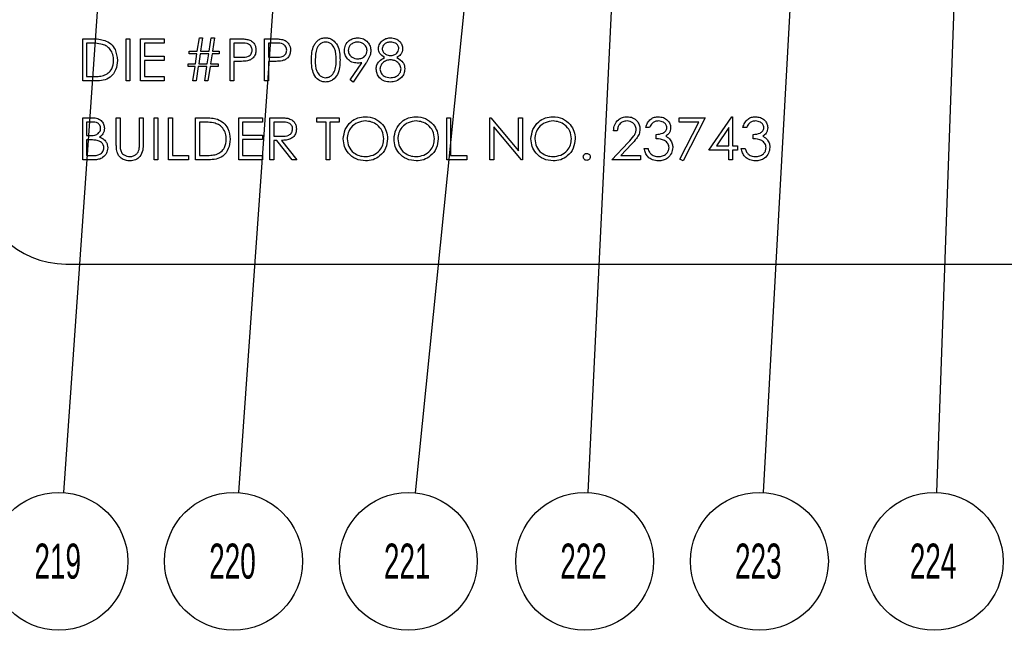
# Model space of a CAD drawing. Header units: inches. Extents: x 1802 to 2468, y -253 to -72.
# Tile 417 of 570: x 2184.77 to 2187.58, y -99.29 to -97.55. Entities that reach past the tile are written whole.
import ezdxf

# ---------------------------------------------------------------- set-up
doc = ezdxf.new("R2010")
doc.units = ezdxf.units.IN
doc.header["$LTSCALE"] = 0.5
doc.header["$MEASUREMENT"] = 0
doc.layers.add('DST-M-S', color=53, linetype='Continuous')
doc.layers.add('SID-M-S', color=105, linetype='Continuous')
doc.styles.add('SLDTEXTSTYLE0', font='TXT', dxfattribs={"width": 0.595745})

msp = doc.modelspace()

# ---------------------------------------------------------------- linework, layer by layer
at = {"layer": 'DST-M-S', "linetype": 'Continuous', "lineweight": 25}
for p, q in [((2184.9484, -97.60082), (2184.97263, -97.60082)), ((2184.9484, -97.72082), (2184.9484, -97.60082)), ((2184.95917, -97.61313), (2184.95917, -97.70852)), ((2184.96761, -97.61313), (2184.95917, -97.61313)), ((2185.07148, -97.60082), (2185.08225, -97.60082)), ((2185.07148, -97.72082), (2185.07148, -97.60082)), ((2185.08225, -97.60082), (2185.08225, -97.72082)), ((2185.11302, -97.60082), (2185.18071, -97.60082)), ((2185.11302, -97.72082), (2185.11302, -97.60082)), ((2185.12379, -97.61313), (2185.12379, -97.65006)), ((2185.18071, -97.61313), (2185.12379, -97.61313)), ((2185.18071, -97.60082), (2185.18071, -97.61313)), ((2185.27494, -97.63621), (2185.28071, -97.59775)), ((2185.28071, -97.59775), (2185.28999, -97.59775)), ((2185.28999, -97.59775), (2185.28422, -97.63621)), ((2185.30879, -97.63621), (2185.31456, -97.59775)), ((2185.31456, -97.59775), (2185.32384, -97.59775)), ((2185.32384, -97.59775), (2185.31807, -97.63621)), ((2185.3684, -97.60082), (2185.39194, -97.60082)), ((2185.3684, -97.72082), (2185.3684, -97.60082)), ((2185.40112, -97.61313), (2185.37917, -97.61313)), ((2185.37917, -97.61313), (2185.37917, -97.65313)), ((2185.46687, -97.60082), (2185.4904, -97.60082)), ((2185.46687, -97.72082), (2185.46687, -97.60082)), ((2185.47763, -97.61313), (2185.47763, -97.65313)), ((2185.49958, -97.61313), (2185.47763, -97.61313)), ((2185.25148, -97.63621), (2185.27494, -97.63621)), ((2185.25148, -97.6439), (2185.25148, -97.63621)), ((2185.28422, -97.63621), (2185.30879, -97.63621)), ((2185.31807, -97.63621), (2185.33763, -97.63621)), ((2185.33763, -97.63621), (2185.33763, -97.6439)), ((2185.12379, -97.65006), (2185.18071, -97.65006)), ((2185.12379, -97.66236), (2185.12379, -97.70852)), ((2185.18071, -97.66236), (2185.12379, -97.66236)), ((2185.18071, -97.65006), (2185.18071, -97.66236)), ((2185.27379, -97.6439), (2185.25148, -97.6439)), ((2185.26963, -97.67159), (2185.27379, -97.6439)), ((2185.28307, -97.6439), (2185.27893, -97.67159)), ((2185.30763, -97.6439), (2185.28307, -97.6439)), ((2185.30348, -97.67159), (2185.30763, -97.6439)), ((2185.31691, -97.6439), (2185.31278, -97.67159)), ((2185.33763, -97.6439), (2185.31691, -97.6439)), ((2185.37917, -97.65313), (2185.40018, -97.6534)), ((2185.37917, -97.66544), (2185.37917, -97.72082)), ((2185.38775, -97.66544), (2185.37917, -97.66544)), ((2185.47763, -97.65313), (2185.49864, -97.6534)), ((2185.47763, -97.66544), (2185.47763, -97.72082)), ((2185.48622, -97.66544), (2185.47763, -97.66544)), ((2185.71057, -97.71792), (2185.74393, -97.66914)), ((2185.75612, -97.66986), (2185.71917, -97.7239)), ((2185.2484, -97.67159), (2185.26963, -97.67159)), ((2185.2484, -97.67929), (2185.2484, -97.67159)), ((2185.26848, -97.67929), (2185.2484, -97.67929)), ((2185.26225, -97.72082), (2185.26848, -97.67929)), ((2185.27778, -97.67929), (2185.27155, -97.72082)), ((2185.30232, -97.67929), (2185.27778, -97.67929)), ((2185.27893, -97.67159), (2185.30348, -97.67159)), ((2185.2961, -97.72082), (2185.30232, -97.67929)), ((2185.31162, -97.67929), (2185.3054, -97.72082)), ((2185.33456, -97.67929), (2185.31162, -97.67929)), ((2185.31278, -97.67159), (2185.33456, -97.67159)), ((2185.33456, -97.67159), (2185.33456, -97.67929)), ((2184.98559, -97.72082), (2184.9484, -97.72082)), ((2184.95917, -97.70852), (2184.97295, -97.70852)), ((2185.08225, -97.72082), (2185.07148, -97.72082)), ((2185.18071, -97.72082), (2185.11302, -97.72082)), ((2185.12379, -97.70852), (2185.18071, -97.70852)), ((2185.18071, -97.70852), (2185.18071, -97.72082)), ((2185.27155, -97.72082), (2185.26225, -97.72082)), ((2185.3054, -97.72082), (2185.2961, -97.72082)), ((2185.37917, -97.72082), (2185.3684, -97.72082)), ((2185.47763, -97.72082), (2185.46687, -97.72082)), ((2185.71917, -97.7239), (2185.71057, -97.71792)), ((2184.9484, -97.82582), (2184.97182, -97.82582)), ((2184.9484, -97.94582), (2184.9484, -97.82582)), ((2184.97379, -97.83813), (2184.95917, -97.83813)), ((2184.95917, -97.83813), (2184.95917, -97.87659)), ((2185.04379, -97.82582), (2185.05456, -97.82582)), ((2185.04379, -97.8983), (2185.04379, -97.82582)), ((2185.05456, -97.82582), (2185.05456, -97.89772)), ((2185.10994, -97.82582), (2185.12071, -97.82582)), ((2185.10994, -97.89772), (2185.10994, -97.82582)), ((2185.12071, -97.82582), (2185.12071, -97.8983)), ((2185.15148, -97.82582), (2185.16225, -97.82582)), ((2185.15148, -97.94582), (2185.15148, -97.82582)), ((2185.16225, -97.82582), (2185.16225, -97.94582)), ((2185.19302, -97.82582), (2185.20379, -97.82582)), ((2185.19302, -97.94582), (2185.19302, -97.82582)), ((2185.20379, -97.82582), (2185.20379, -97.93352)), ((2185.26994, -97.82582), (2185.29417, -97.82582)), ((2185.26994, -97.94582), (2185.26994, -97.82582)), ((2185.28071, -97.83813), (2185.28071, -97.93352)), ((2185.28915, -97.83813), (2185.28071, -97.83813)), ((2185.39302, -97.82582), (2185.46071, -97.82582)), ((2185.39302, -97.94582), (2185.39302, -97.82582)), ((2185.40379, -97.83813), (2185.40379, -97.87506)), ((2185.46071, -97.83813), (2185.40379, -97.83813)), ((2185.46071, -97.82582), (2185.46071, -97.83813)), ((2185.48225, -97.82582), (2185.50626, -97.82582)), ((2185.48225, -97.94582), (2185.48225, -97.82582)), ((2185.49302, -97.83813), (2185.49302, -97.87813)), ((2185.51552, -97.83813), (2185.49302, -97.83813)), ((2185.6161, -97.82582), (2185.67917, -97.82582)), ((2185.6161, -97.83813), (2185.6161, -97.82582)), ((2185.64225, -97.83813), (2185.6161, -97.83813)), ((2185.64225, -97.94582), (2185.64225, -97.83813)), ((2185.65302, -97.83813), (2185.65302, -97.94582)), ((2185.67917, -97.83813), (2185.65302, -97.83813)), ((2185.67917, -97.82582), (2185.67917, -97.83813)), ((2185.98687, -97.82582), (2185.99763, -97.82582)), ((2185.98687, -97.94582), (2185.98687, -97.82582)), ((2185.99763, -97.82582), (2185.99763, -97.93352)), ((2186.10994, -97.82582), (2186.1122, -97.82582)), ((2186.10994, -97.94582), (2186.10994, -97.82582)), ((2186.1122, -97.82582), (2186.19148, -97.92027)), ((2186.19148, -97.82582), (2186.20225, -97.82582)), ((2186.19148, -97.92027), (2186.19148, -97.82582)), ((2186.20225, -97.82582), (2186.20225, -97.94582)), ((2186.64994, -97.82582), (2186.72379, -97.82582)), ((2186.64994, -97.83813), (2186.64994, -97.82582)), ((2186.70557, -97.83813), (2186.64994, -97.83813)), ((2186.65141, -97.94378), (2186.70557, -97.83813)), ((2186.72379, -97.82582), (2186.66071, -97.9489)), ((2186.73456, -97.91813), (2186.80006, -97.82275)), ((2186.80006, -97.82275), (2186.80225, -97.82275)), ((2186.80225, -97.82275), (2186.80225, -97.90582)), ((2186.1998, -97.94582), (2186.12071, -97.85159)), ((2186.12071, -97.85159), (2186.12071, -97.94582)), ((2186.47302, -97.86275), (2186.46225, -97.86275)), ((2186.56533, -97.85352), (2186.55456, -97.85352)), ((2186.79148, -97.85371), (2186.75571, -97.90582)), ((2186.79148, -97.90582), (2186.79148, -97.85371)), ((2186.84225, -97.85352), (2186.83148, -97.85352)), ((2184.95917, -97.87659), (2184.96641, -97.87659)), ((2184.95917, -97.8889), (2184.95917, -97.93352)), ((2184.96631, -97.8889), (2184.95917, -97.8889)), ((2185.40379, -97.87506), (2185.46071, -97.87506)), ((2185.40379, -97.88736), (2185.40379, -97.93352)), ((2185.46071, -97.88736), (2185.40379, -97.88736)), ((2185.46071, -97.87506), (2185.46071, -97.88736)), ((2185.49302, -97.87813), (2185.51499, -97.8783)), ((2185.49302, -97.89044), (2185.49302, -97.94582)), ((2185.50177, -97.89044), (2185.49302, -97.89044)), ((2185.54586, -97.94582), (2185.50177, -97.89044)), ((2185.51509, -97.89044), (2185.55917, -97.94582)), ((2186.58379, -97.88582), (2186.58379, -97.87352)), ((2186.86071, -97.88582), (2186.86071, -97.87352)), ((2186.45763, -97.94582), (2186.50417, -97.89616)), ((2186.51336, -97.90147), (2186.48333, -97.93352)), ((2186.54994, -97.91352), (2186.56071, -97.91352)), ((2186.79148, -97.91813), (2186.73456, -97.91813)), ((2186.75571, -97.90582), (2186.79148, -97.90582)), ((2186.79148, -97.94582), (2186.79148, -97.91813)), ((2186.80225, -97.90582), (2186.8161, -97.90582)), ((2186.80225, -97.91813), (2186.80225, -97.94582)), ((2186.8161, -97.91813), (2186.80225, -97.91813)), ((2186.8161, -97.90582), (2186.8161, -97.91813)), ((2186.82687, -97.91352), (2186.83763, -97.91352)), ((2184.98086, -97.94582), (2184.9484, -97.94582)), ((2184.95917, -97.93352), (2184.97451, -97.93352)), ((2185.16225, -97.94582), (2185.15148, -97.94582)), ((2185.24994, -97.94582), (2185.19302, -97.94582)), ((2185.20379, -97.93352), (2185.24994, -97.93352)), ((2185.24994, -97.93352), (2185.24994, -97.94582)), ((2185.30713, -97.94582), (2185.26994, -97.94582)), ((2185.28071, -97.93352), (2185.29449, -97.93352)), ((2185.46071, -97.94582), (2185.39302, -97.94582)), ((2185.40379, -97.93352), (2185.46071, -97.93352)), ((2185.46071, -97.93352), (2185.46071, -97.94582)), ((2185.49302, -97.94582), (2185.48225, -97.94582)), ((2185.55917, -97.94582), (2185.54586, -97.94582)), ((2185.65302, -97.94582), (2185.64225, -97.94582)), ((2186.04379, -97.94582), (2185.98687, -97.94582)), ((2185.99763, -97.93352), (2186.04379, -97.93352)), ((2186.04379, -97.93352), (2186.04379, -97.94582)), ((2186.12071, -97.94582), (2186.10994, -97.94582)), ((2186.20225, -97.94582), (2186.1998, -97.94582)), ((2186.53917, -97.94582), (2186.45763, -97.94582)), ((2186.48333, -97.93352), (2186.53917, -97.93352)), ((2186.53917, -97.93352), (2186.53917, -97.94582)), ((2186.66071, -97.9489), (2186.65141, -97.94378)), ((2186.80225, -97.94582), (2186.79148, -97.94582)), ((2184.90027, -98.2431), (2192.88027, -98.2431))]:
    msp.add_line(p, q, dxfattribs=at)
msp.add_arc((2184.90027, -97.9931), 0.25, 180, 270, dxfattribs=at)
for points, knots in [([(2185.00449, -97.6165), (2184.99766, -97.61529), (2184.98545, -97.61315), (2184.97307, -97.61314), (2184.96761, -97.61313)], [0, 0, 0, 0, 0.5595421, 1, 1, 1, 1]), ([(2184.97263, -97.60082), (2184.97985, -97.60083), (2184.99271, -97.60085), (2185.00522, -97.60384), (2185.01071, -97.60515)], [0, 0, 0, 0, 0.56044468, 1, 1, 1, 1]), ([(2185.01071, -97.60515), (2185.01682, -97.60811), (2185.02904, -97.61403), (2185.04388, -97.63426), (2185.04574, -97.6517), (2185.04687, -97.66234)], [0, 0, 0, 0, 0.2802641, 0.5607148, 1, 1, 1, 1]), ([(2185.39194, -97.60082), (2185.39707, -97.60081), (2185.40622, -97.60078), (2185.41528, -97.60206), (2185.41927, -97.60263)], [0, 0, 0, 0, 0.56031372, 1, 1, 1, 1]), ([(2185.43148, -97.63306), (2185.43094, -97.62962), (2185.43012, -97.62443), (2185.4257, -97.61903), (2185.41722, -97.61295), (2185.40827, -97.61305), (2185.40112, -97.61313)], [0, 0, 0, 0, 0.2489693, 0.3747291, 0.500383, 1, 1, 1, 1]), ([(2185.41927, -97.60263), (2185.42292, -97.60394), (2185.43021, -97.60657), (2185.43774, -97.61469), (2185.44172, -97.62391), (2185.44207, -97.62998), (2185.44225, -97.63301)], [0, 0, 0, 0, 0.2797054, 0.5593809, 0.7795086, 1, 1, 1, 1]), ([(2185.4904, -97.60082), (2185.49553, -97.60081), (2185.50468, -97.60078), (2185.51375, -97.60206), (2185.51773, -97.60263)], [0, 0, 0, 0, 0.5603137, 1, 1, 1, 1]), ([(2185.52994, -97.63306), (2185.5294, -97.62962), (2185.52858, -97.62443), (2185.52416, -97.61903), (2185.51568, -97.61295), (2185.50673, -97.61305), (2185.49958, -97.61313)], [0, 0, 0, 0, 0.2489693, 0.3747291, 0.500383, 1, 1, 1, 1]), ([(2185.51773, -97.60263), (2185.52138, -97.60394), (2185.52867, -97.60657), (2185.53621, -97.61469), (2185.54018, -97.62391), (2185.54053, -97.62998), (2185.54071, -97.63301)], [0, 0, 0, 0, 0.2797054, 0.5593809, 0.7795086, 1, 1, 1, 1]), ([(2185.60071, -97.66087), (2185.60118, -97.64654), (2185.60176, -97.62861), (2185.61294, -97.61059), (2185.62073, -97.60342), (2185.63031, -97.5986), (2185.63732, -97.59803), (2185.64083, -97.59775)], [0, 0, 0, 0, 0.498702, 0.6241765, 0.7494675, 0.8747453, 1, 1, 1, 1]), ([(2185.64119, -97.61006), (2185.63844, -97.61033), (2185.63294, -97.61088), (2185.62564, -97.6151), (2185.61982, -97.621), (2185.61188, -97.63561), (2185.61166, -97.64963), (2185.61148, -97.66082)], [0, 0, 0, 0, 0.1251388, 0.2504182, 0.3755189, 0.5008471, 1, 1, 1, 1]), ([(2185.64083, -97.59775), (2185.64436, -97.59803), (2185.65143, -97.5986), (2185.6643, -97.60486), (2185.68052, -97.62488), (2185.68156, -97.64647), (2185.68225, -97.66087)], [0, 0, 0, 0, 0.1256001, 0.2511969, 0.5005813, 1, 1, 1, 1]), ([(2185.67148, -97.66082), (2185.67104, -97.64968), (2185.67037, -97.63299), (2185.65914, -97.6165), (2185.64943, -97.61092), (2185.64394, -97.61034), (2185.64119, -97.61006)], [0, 0, 0, 0, 0.5000715, 0.7490206, 0.8745985, 1, 1, 1, 1]), ([(2185.69456, -97.6345), (2185.69521, -97.62896), (2185.69652, -97.61788), (2185.70712, -97.60584), (2185.71974, -97.59895), (2185.72842, -97.59815), (2185.73275, -97.59775)], [0, 0, 0, 0, 0.2795384, 0.558851, 0.7794523, 1, 1, 1, 1]), ([(2185.7322, -97.61006), (2185.72846, -97.61042), (2185.72098, -97.61114), (2185.71218, -97.61719), (2185.70629, -97.62507), (2185.70565, -97.63096), (2185.70533, -97.6339)], [0, 0, 0, 0, 0.2800921, 0.5600105, 0.7801305, 1, 1, 1, 1]), ([(2185.75917, -97.6339), (2185.75862, -97.63016), (2185.7575, -97.62265), (2185.74969, -97.61507), (2185.74104, -97.61068), (2185.73515, -97.61026), (2185.7322, -97.61006)], [0, 0, 0, 0, 0.2787219, 0.5585693, 0.7791712, 1, 1, 1, 1]), ([(2185.73275, -97.59775), (2185.73821, -97.59839), (2185.74911, -97.59967), (2185.76148, -97.60946), (2185.76865, -97.62179), (2185.76951, -97.63034), (2185.76994, -97.63462)], [0, 0, 0, 0, 0.2797299, 0.5591633, 0.7796116, 1, 1, 1, 1]), ([(2185.79148, -97.62854), (2185.79233, -97.62374), (2185.79403, -97.61411), (2185.80394, -97.60414), (2185.81524, -97.59866), (2185.82284, -97.59805), (2185.82665, -97.59775)], [0, 0, 0, 0, 0.2788058, 0.5584573, 0.7791595, 1, 1, 1, 1]), ([(2185.82605, -97.61006), (2185.8229, -97.61027), (2185.8166, -97.61069), (2185.80887, -97.61512), (2185.80326, -97.62128), (2185.80259, -97.62624), (2185.80225, -97.62871)], [0, 0, 0, 0, 0.2806507, 0.5605655, 0.7806204, 1, 1, 1, 1]), ([(2185.84994, -97.62847), (2185.8493, -97.62539), (2185.84801, -97.6192), (2185.83917, -97.61123), (2185.83102, -97.6105), (2185.82605, -97.61006)], [0, 0, 0, 0, 0.2789711, 0.5599188, 1, 1, 1, 1]), ([(2185.82665, -97.59775), (2185.83143, -97.59827), (2185.841, -97.59932), (2185.85222, -97.60725), (2185.85933, -97.61761), (2185.86025, -97.62512), (2185.86071, -97.62888)], [0, 0, 0, 0, 0.27992887, 0.55962291, 0.7799456, 1, 1, 1, 1]), ([(2185.0361, -97.66231), (2185.03571, -97.6567), (2185.03493, -97.64548), (2185.02749, -97.63134), (2185.01688, -97.62123), (2185.00862, -97.61808), (2185.00449, -97.6165)], [0, 0, 0, 0, 0.2801784, 0.5597646, 0.7797967, 1, 1, 1, 1]), ([(2185.40018, -97.6534), (2185.40749, -97.65342), (2185.41664, -97.65345), (2185.4255, -97.64745), (2185.43012, -97.64194), (2185.43094, -97.6366), (2185.43148, -97.63306)], [0, 0, 0, 0, 0.4997206, 0.6253498, 0.7510825, 1, 1, 1, 1]), ([(2185.44225, -97.63301), (2185.44196, -97.63697), (2185.4414, -97.64487), (2185.43538, -97.6545), (2185.42721, -97.66071), (2185.42128, -97.66255), (2185.41831, -97.66347)], [0, 0, 0, 0, 0.2800989, 0.5593238, 0.7794579, 1, 1, 1, 1]), ([(2185.49864, -97.6534), (2185.50596, -97.65342), (2185.51511, -97.65345), (2185.52396, -97.64745), (2185.52858, -97.64194), (2185.5294, -97.6366), (2185.52994, -97.63306)], [0, 0, 0, 0, 0.4997206, 0.6253498, 0.7510825, 1, 1, 1, 1]), ([(2185.54071, -97.63301), (2185.54043, -97.63697), (2185.53986, -97.64487), (2185.53384, -97.6545), (2185.52567, -97.66071), (2185.51974, -97.66255), (2185.51677, -97.66347)], [0, 0, 0, 0, 0.2800989, 0.5593238, 0.7794579, 1, 1, 1, 1]), ([(2185.73131, -97.67006), (2185.72597, -97.66948), (2185.71528, -97.66833), (2185.70319, -97.65887), (2185.69567, -97.6471), (2185.69493, -97.6387), (2185.69456, -97.6345)], [0, 0, 0, 0, 0.2798143, 0.55948851, 0.77963512, 1, 1, 1, 1]), ([(2185.70533, -97.6339), (2185.70593, -97.63772), (2185.70715, -97.64538), (2185.71538, -97.65289), (2185.72429, -97.65713), (2185.7303, -97.65754), (2185.73331, -97.65775)], [0, 0, 0, 0, 0.2784725, 0.5584236, 0.7790976, 1, 1, 1, 1]), ([(2185.73331, -97.65775), (2185.73701, -97.65745), (2185.7444, -97.65685), (2185.75304, -97.65068), (2185.75834, -97.6426), (2185.7589, -97.6368), (2185.75917, -97.6339)], [0, 0, 0, 0, 0.2803193, 0.5595299, 0.7797528, 1, 1, 1, 1]), ([(2185.76994, -97.63462), (2185.7695, -97.63897), (2185.76878, -97.64614), (2185.76485, -97.6554), (2185.76079, -97.66281), (2185.75768, -97.66751), (2185.75612, -97.66986)], [0, 0, 0, 0, 0.33929492, 0.55942537, 0.77969467, 1, 1, 1, 1]), ([(2185.809, -97.65397), (2185.80385, -97.65056), (2185.79666, -97.64578), (2185.79209, -97.63569), (2185.79168, -97.63092), (2185.79148, -97.62854)], [0, 0, 0, 0, 0.55775218, 0.77893242, 1, 1, 1, 1]), ([(2185.80225, -97.62871), (2185.80292, -97.63189), (2185.80427, -97.63828), (2185.8114, -97.64432), (2185.81887, -97.64796), (2185.82394, -97.64833), (2185.82648, -97.64852)], [0, 0, 0, 0, 0.2777214, 0.5582236, 0.7790716, 1, 1, 1, 1]), ([(2185.82648, -97.64852), (2185.82966, -97.64818), (2185.83602, -97.6475), (2185.84373, -97.64264), (2185.84877, -97.63593), (2185.84955, -97.63095), (2185.84994, -97.62847)], [0, 0, 0, 0, 0.280237, 0.5601454, 0.7804348, 1, 1, 1, 1]), ([(2185.86071, -97.62888), (2185.86044, -97.63187), (2185.85991, -97.63785), (2185.85421, -97.64731), (2185.84767, -97.65145), (2185.84367, -97.65397)], [0, 0, 0, 0, 0.28015891, 0.56024295, 1, 1, 1, 1]), ([(2185.04687, -97.66234), (2185.04599, -97.67135), (2185.04424, -97.68934), (2185.02869, -97.71081), (2185.00684, -97.72018), (2184.99269, -97.72061), (2184.98559, -97.72082)], [0, 0, 0, 0, 0.280124, 0.5592478, 0.7788365, 1, 1, 1, 1]), ([(2185.00725, -97.70546), (2185.01204, -97.70336), (2185.02162, -97.69917), (2185.03371, -97.684), (2185.03519, -97.67053), (2185.0361, -97.66231)], [0, 0, 0, 0, 0.28053638, 0.56101509, 1, 1, 1, 1]), ([(2185.41831, -97.66347), (2185.41263, -97.66418), (2185.40248, -97.66546), (2185.39226, -97.66545), (2185.38775, -97.66544)], [0, 0, 0, 0, 0.5596942, 1, 1, 1, 1]), ([(2185.51677, -97.66347), (2185.51109, -97.66418), (2185.50094, -97.66546), (2185.49072, -97.66545), (2185.48622, -97.66544)], [0, 0, 0, 0, 0.5596942, 1, 1, 1, 1]), ([(2185.64083, -97.7239), (2185.63733, -97.72362), (2185.63033, -97.72305), (2185.61758, -97.71676), (2185.60182, -97.6966), (2185.60116, -97.67517), (2185.60071, -97.66087)], [0, 0, 0, 0, 0.1255507, 0.25109, 0.5002501, 1, 1, 1, 1]), ([(2185.61148, -97.66082), (2185.61157, -97.67204), (2185.6117, -97.68884), (2185.62322, -97.70522), (2185.63296, -97.71071), (2185.63845, -97.7113), (2185.64119, -97.71159)], [0, 0, 0, 0, 0.5002912, 0.749086, 0.8746062, 1, 1, 1, 1]), ([(2185.68225, -97.66087), (2185.68158, -97.67527), (2185.68057, -97.69687), (2185.66426, -97.71676), (2185.65142, -97.72304), (2185.64436, -97.72362), (2185.64083, -97.7239)], [0, 0, 0, 0, 0.4994065, 0.7487427, 0.8743724, 1, 1, 1, 1]), ([(2185.66694, -97.69099), (2185.66847, -97.68546), (2185.6712, -97.67558), (2185.67139, -97.66533), (2185.67148, -97.66082)], [0, 0, 0, 0, 0.5595988, 1, 1, 1, 1]), ([(2185.74393, -97.66914), (2185.74158, -97.66942), (2185.73739, -97.66993), (2185.73317, -97.67002), (2185.73131, -97.67006)], [0, 0, 0, 0, 0.5599442, 1, 1, 1, 1]), ([(2185.78533, -97.68686), (2185.78572, -97.68285), (2185.78651, -97.67483), (2185.79457, -97.66239), (2185.80353, -97.65717), (2185.809, -97.65397)], [0, 0, 0, 0, 0.2799866, 0.5599013, 1, 1, 1, 1]), ([(2185.82675, -97.66082), (2185.82253, -97.66118), (2185.8141, -97.6619), (2185.80417, -97.66862), (2185.79731, -97.6773), (2185.7965, -97.68392), (2185.7961, -97.68722)], [0, 0, 0, 0, 0.2802829, 0.5601377, 0.7802983, 1, 1, 1, 1]), ([(2185.8561, -97.68609), (2185.85539, -97.6821), (2185.85398, -97.67411), (2185.84546, -97.6662), (2185.83621, -97.66149), (2185.8299, -97.66105), (2185.82675, -97.66082)], [0, 0, 0, 0, 0.27830326, 0.55850937, 0.77914626, 1, 1, 1, 1]), ([(2185.84367, -97.65397), (2185.85047, -97.6581), (2185.85996, -97.66385), (2185.86617, -97.67669), (2185.86663, -97.68281), (2185.86687, -97.68587)], [0, 0, 0, 0, 0.5582714, 0.7790888, 1, 1, 1, 1]), ([(2185.64119, -97.71159), (2185.64447, -97.71118), (2185.65103, -97.71036), (2185.66116, -97.70351), (2185.66475, -97.69574), (2185.66694, -97.69099)], [0, 0, 0, 0, 0.2802572, 0.5607811, 1, 1, 1, 1]), ([(2185.82593, -97.7239), (2185.82012, -97.72354), (2185.80854, -97.72281), (2185.79502, -97.71308), (2185.78687, -97.70041), (2185.78584, -97.69137), (2185.78533, -97.68686)], [0, 0, 0, 0, 0.2805448, 0.5592692, 0.7798157, 1, 1, 1, 1]), ([(2185.7961, -97.68722), (2185.79677, -97.69122), (2185.79813, -97.69924), (2185.80922, -97.70981), (2185.81967, -97.71092), (2185.82605, -97.71159)], [0, 0, 0, 0, 0.2798334, 0.5601982, 1, 1, 1, 1]), ([(2185.82605, -97.71159), (2185.83018, -97.71131), (2185.83843, -97.71075), (2185.84839, -97.70444), (2185.85493, -97.69579), (2185.85571, -97.68932), (2185.8561, -97.68609)], [0, 0, 0, 0, 0.2806017, 0.5599618, 0.7801797, 1, 1, 1, 1]), ([(2185.86687, -97.68587), (2185.86638, -97.69098), (2185.86552, -97.70011), (2185.86015, -97.70748), (2185.85778, -97.71073)], [0, 0, 0, 0, 0.559346, 1, 1, 1, 1]), ([(2184.97295, -97.70852), (2184.97941, -97.70853), (2184.99095, -97.70857), (2185.00227, -97.70641), (2185.00725, -97.70546)], [0, 0, 0, 0, 0.5604262, 1, 1, 1, 1]), ([(2185.85778, -97.71073), (2185.8526, -97.71512), (2185.84333, -97.72301), (2185.83126, -97.72363), (2185.82593, -97.7239)], [0, 0, 0, 0, 0.5577579, 1, 1, 1, 1]), ([(2184.97182, -97.82582), (2184.97696, -97.82593), (2184.98719, -97.82615), (2185.00072, -97.83227), (2185.00859, -97.84349), (2185.00949, -97.85154), (2185.00994, -97.85556)], [0, 0, 0, 0, 0.2813174, 0.559922, 0.7799345, 1, 1, 1, 1]), ([(2184.99917, -97.85578), (2184.99882, -97.85282), (2184.9983, -97.84838), (2184.9945, -97.8438), (2184.98733, -97.83867), (2184.9798, -97.83837), (2184.97379, -97.83813)], [0, 0, 0, 0, 0.24928356, 0.37492534, 0.50064465, 1, 1, 1, 1]), ([(2185.32602, -97.8415), (2185.31919, -97.84029), (2185.30699, -97.83815), (2185.2946, -97.83814), (2185.28915, -97.83813)], [0, 0, 0, 0, 0.5595421, 1, 1, 1, 1]), ([(2185.29417, -97.82582), (2185.30138, -97.82583), (2185.31425, -97.82585), (2185.32675, -97.82884), (2185.33225, -97.83015)], [0, 0, 0, 0, 0.5604447, 1, 1, 1, 1]), ([(2185.33225, -97.83015), (2185.33836, -97.83311), (2185.35058, -97.83903), (2185.36542, -97.85926), (2185.36727, -97.8767), (2185.3684, -97.88734)], [0, 0, 0, 0, 0.2802641, 0.5607148, 1, 1, 1, 1]), ([(2185.50626, -97.82582), (2185.51136, -97.82581), (2185.52046, -97.82578), (2185.52948, -97.82695), (2185.53345, -97.82746)], [0, 0, 0, 0, 0.5602397, 1, 1, 1, 1]), ([(2185.54687, -97.85789), (2185.54674, -97.85613), (2185.54648, -97.85262), (2185.54409, -97.84783), (2185.54071, -97.84377), (2185.53181, -97.8379), (2185.52276, -97.83803), (2185.51552, -97.83813)], [0, 0, 0, 0, 0.12530739, 0.25061699, 0.37595425, 0.50128061, 1, 1, 1, 1]), ([(2185.53345, -97.82746), (2185.53722, -97.82871), (2185.54474, -97.83121), (2185.55267, -97.83929), (2185.55704, -97.8486), (2185.55744, -97.85481), (2185.55763, -97.85792)], [0, 0, 0, 0, 0.2797971, 0.5594998, 0.7796265, 1, 1, 1, 1]), ([(2185.69148, -97.88635), (2185.69259, -97.87709), (2185.69481, -97.85858), (2185.71123, -97.83749), (2185.73196, -97.82492), (2185.74651, -97.82347), (2185.75379, -97.82275)], [0, 0, 0, 0, 0.279731, 0.5593268, 0.7796805, 1, 1, 1, 1]), ([(2185.75432, -97.83506), (2185.74674, -97.83604), (2185.73159, -97.83801), (2185.71426, -97.85137), (2185.70388, -97.86838), (2185.70279, -97.88033), (2185.70225, -97.88631)], [0, 0, 0, 0, 0.2796271, 0.5593495, 0.7796302, 1, 1, 1, 1]), ([(2185.75379, -97.82275), (2185.76319, -97.82373), (2185.78199, -97.82571), (2185.80302, -97.84274), (2185.81578, -97.86364), (2185.81702, -97.8784), (2185.81763, -97.88578)], [0, 0, 0, 0, 0.2797673, 0.5593585, 0.7795711, 1, 1, 1, 1]), ([(2185.80687, -97.88575), (2185.80594, -97.87813), (2185.8041, -97.8629), (2185.7895, -97.84638), (2185.77221, -97.83682), (2185.76028, -97.83564), (2185.75432, -97.83506)], [0, 0, 0, 0, 0.279468, 0.5588703, 0.7795158, 1, 1, 1, 1]), ([(2185.8361, -97.88635), (2185.8372, -97.87709), (2185.83942, -97.85858), (2185.85584, -97.83749), (2185.87658, -97.82492), (2185.89113, -97.82347), (2185.8984, -97.82275)], [0, 0, 0, 0, 0.279731, 0.5593268, 0.7796805, 1, 1, 1, 1]), ([(2185.89893, -97.83506), (2185.89136, -97.83604), (2185.8762, -97.83801), (2185.85887, -97.85137), (2185.8485, -97.86838), (2185.84741, -97.88033), (2185.84687, -97.88631)], [0, 0, 0, 0, 0.2796271, 0.5593495, 0.7796302, 1, 1, 1, 1]), ([(2185.8984, -97.82275), (2185.90781, -97.82373), (2185.92661, -97.82571), (2185.94764, -97.84274), (2185.9604, -97.86364), (2185.96163, -97.8784), (2185.96225, -97.88578)], [0, 0, 0, 0, 0.2797673, 0.5593585, 0.7795711, 1, 1, 1, 1]), ([(2185.95148, -97.88575), (2185.95056, -97.87813), (2185.94872, -97.8629), (2185.93411, -97.84638), (2185.91682, -97.83682), (2185.90489, -97.83564), (2185.89893, -97.83506)], [0, 0, 0, 0, 0.279468, 0.5588703, 0.7795158, 1, 1, 1, 1]), ([(2186.22687, -97.88635), (2186.22797, -97.87709), (2186.23019, -97.85858), (2186.24661, -97.83749), (2186.26735, -97.82492), (2186.2819, -97.82347), (2186.28917, -97.82275)], [0, 0, 0, 0, 0.279731, 0.5593268, 0.7796805, 1, 1, 1, 1]), ([(2186.2897, -97.83506), (2186.28213, -97.83604), (2186.26697, -97.83801), (2186.24964, -97.85137), (2186.23927, -97.86838), (2186.23818, -97.88033), (2186.23763, -97.88631)], [0, 0, 0, 0, 0.2796271, 0.5593495, 0.7796302, 1, 1, 1, 1]), ([(2186.28917, -97.82275), (2186.29858, -97.82373), (2186.31738, -97.82571), (2186.3384, -97.84274), (2186.35117, -97.86364), (2186.3524, -97.8784), (2186.35302, -97.88578)], [0, 0, 0, 0, 0.2797673, 0.5593585, 0.7795711, 1, 1, 1, 1]), ([(2186.34225, -97.88575), (2186.34133, -97.87813), (2186.33949, -97.8629), (2186.32488, -97.84638), (2186.30759, -97.83682), (2186.29566, -97.83564), (2186.2897, -97.83506)], [0, 0, 0, 0, 0.279468, 0.5588703, 0.7795158, 1, 1, 1, 1]), ([(2186.46225, -97.86275), (2186.46295, -97.85691), (2186.46435, -97.84526), (2186.47458, -97.83193), (2186.48761, -97.82392), (2186.49679, -97.82314), (2186.50138, -97.82275)], [0, 0, 0, 0, 0.28002908, 0.55951459, 0.77966753, 1, 1, 1, 1]), ([(2186.50083, -97.83506), (2186.49673, -97.83547), (2186.48854, -97.83631), (2186.47928, -97.84379), (2186.47429, -97.85319), (2186.47344, -97.85956), (2186.47302, -97.86275)], [0, 0, 0, 0, 0.27969874, 0.55884664, 0.77917619, 1, 1, 1, 1]), ([(2186.52687, -97.85938), (2186.52636, -97.85567), (2186.52535, -97.84824), (2186.51803, -97.84039), (2186.50959, -97.83572), (2186.50375, -97.83528), (2186.50083, -97.83506)], [0, 0, 0, 0, 0.2791258, 0.5589784, 0.77935, 1, 1, 1, 1]), ([(2186.50138, -97.82275), (2186.50674, -97.82325), (2186.51743, -97.82424), (2186.52931, -97.83402), (2186.5365, -97.84587), (2186.53726, -97.85424), (2186.53763, -97.85842)], [0, 0, 0, 0, 0.2798903, 0.5592237, 0.7795824, 1, 1, 1, 1]), ([(2186.55456, -97.85352), (2186.55594, -97.8489), (2186.5587, -97.83969), (2186.56787, -97.82949), (2186.57897, -97.82363), (2186.58651, -97.82304), (2186.59028, -97.82275)], [0, 0, 0, 0, 0.2802877, 0.5596797, 0.7797465, 1, 1, 1, 1]), ([(2186.59042, -97.83506), (2186.5873, -97.8353), (2186.58107, -97.8358), (2186.57115, -97.8418), (2186.56754, -97.84907), (2186.56533, -97.85352)], [0, 0, 0, 0, 0.28063596, 0.56036441, 1, 1, 1, 1]), ([(2186.59028, -97.82275), (2186.59514, -97.82327), (2186.60485, -97.82431), (2186.61647, -97.83202), (2186.62385, -97.84249), (2186.62484, -97.85011), (2186.62533, -97.85393)], [0, 0, 0, 0, 0.280085, 0.5598683, 0.7800992, 1, 1, 1, 1]), ([(2186.61456, -97.85388), (2186.61395, -97.85074), (2186.61273, -97.84443), (2186.60354, -97.83666), (2186.59539, -97.83566), (2186.59042, -97.83506)], [0, 0, 0, 0, 0.278859, 0.5600742, 1, 1, 1, 1]), ([(2186.83148, -97.85352), (2186.83286, -97.8489), (2186.83562, -97.83969), (2186.84479, -97.82949), (2186.85589, -97.82363), (2186.86343, -97.82304), (2186.8672, -97.82275)], [0, 0, 0, 0, 0.2802877, 0.5596797, 0.7797465, 1, 1, 1, 1]), ([(2186.86735, -97.83506), (2186.86423, -97.8353), (2186.85799, -97.8358), (2186.84807, -97.8418), (2186.84446, -97.84907), (2186.84225, -97.85352)], [0, 0, 0, 0, 0.280636, 0.5603644, 1, 1, 1, 1]), ([(2186.8672, -97.82275), (2186.87206, -97.82327), (2186.88177, -97.82431), (2186.89339, -97.83202), (2186.90078, -97.84249), (2186.90176, -97.85011), (2186.90225, -97.85393)], [0, 0, 0, 0, 0.280085, 0.5598683, 0.7800992, 1, 1, 1, 1]), ([(2186.89148, -97.85388), (2186.89087, -97.85074), (2186.88965, -97.84443), (2186.88047, -97.83666), (2186.87232, -97.83566), (2186.86735, -97.83506)], [0, 0, 0, 0, 0.278859, 0.5600742, 1, 1, 1, 1]), ([(2184.96641, -97.87659), (2184.97394, -97.87657), (2184.98337, -97.87655), (2184.99267, -97.87047), (2184.99627, -97.86629), (2184.99873, -97.86127), (2184.99903, -97.85761), (2184.99917, -97.85578)], [0, 0, 0, 0, 0.4986071, 0.6240085, 0.7494012, 0.8747358, 1, 1, 1, 1]), ([(2185.00994, -97.85556), (2185.00974, -97.85839), (2185.00933, -97.86405), (2185.00537, -97.87368), (2184.99959, -97.87828), (2184.99607, -97.88109)], [0, 0, 0, 0, 0.2808667, 0.5615271, 1, 1, 1, 1]), ([(2185.35763, -97.88731), (2185.35725, -97.8817), (2185.35647, -97.87048), (2185.34902, -97.85634), (2185.33842, -97.84623), (2185.33016, -97.84308), (2185.32602, -97.8415)], [0, 0, 0, 0, 0.2801784, 0.5597646, 0.7797967, 1, 1, 1, 1]), ([(2185.51499, -97.8783), (2185.52236, -97.87828), (2185.53159, -97.87825), (2185.54068, -97.87239), (2185.54545, -97.86688), (2185.5463, -97.86148), (2185.54687, -97.85789)], [0, 0, 0, 0, 0.4998271, 0.6254978, 0.7512079, 1, 1, 1, 1]), ([(2185.55763, -97.85792), (2185.55732, -97.86171), (2185.55669, -97.8693), (2185.55076, -97.87938), (2185.53723, -97.88946), (2185.52422, -97.89004), (2185.51509, -97.89044)], [0, 0, 0, 0, 0.1871202, 0.3739789, 0.5609112, 1, 1, 1, 1]), ([(2186.50417, -97.89616), (2186.50993, -97.89023), (2186.51794, -97.88198), (2186.5259, -97.86918), (2186.52654, -97.86265), (2186.52687, -97.85938)], [0, 0, 0, 0, 0.5607172, 0.7805321, 1, 1, 1, 1]), ([(2186.53763, -97.85842), (2186.53715, -97.86318), (2186.53617, -97.87271), (2186.52658, -97.8871), (2186.51837, -97.89602), (2186.51336, -97.90147)], [0, 0, 0, 0, 0.2792879, 0.5591538, 1, 1, 1, 1]), ([(2186.58379, -97.87352), (2186.59057, -97.87289), (2186.60073, -97.87195), (2186.61067, -97.86491), (2186.61407, -97.85894), (2186.6144, -97.85556), (2186.61456, -97.85388)], [0, 0, 0, 0, 0.4994185, 0.749016, 0.8745437, 1, 1, 1, 1]), ([(2186.62533, -97.85393), (2186.62513, -97.8567), (2186.62474, -97.86224), (2186.62042, -97.87145), (2186.61476, -97.8759), (2186.61131, -97.87861)], [0, 0, 0, 0, 0.2805082, 0.5607923, 1, 1, 1, 1]), ([(2186.86071, -97.87352), (2186.86749, -97.87289), (2186.87766, -97.87195), (2186.8876, -97.86491), (2186.891, -97.85894), (2186.89132, -97.85556), (2186.89148, -97.85388)], [0, 0, 0, 0, 0.4994185, 0.749016, 0.8745437, 1, 1, 1, 1]), ([(2186.90225, -97.85393), (2186.90205, -97.8567), (2186.90166, -97.86224), (2186.89734, -97.87145), (2186.89169, -97.8759), (2186.88824, -97.87861)], [0, 0, 0, 0, 0.2805082, 0.5607923, 1, 1, 1, 1]), ([(2184.98876, -97.89032), (2184.98459, -97.8898), (2184.97713, -97.88888), (2184.96962, -97.8889), (2184.96631, -97.8889)], [0, 0, 0, 0, 0.559734, 1, 1, 1, 1]), ([(2185.0084, -97.91176), (2185.00804, -97.90882), (2185.00732, -97.90293), (2185.00038, -97.89437), (2184.99317, -97.89185), (2184.98876, -97.89032)], [0, 0, 0, 0, 0.2799437, 0.5604286, 1, 1, 1, 1]), ([(2184.99607, -97.88109), (2184.99967, -97.88255), (2185.00685, -97.88546), (2185.01441, -97.8935), (2185.01851, -97.90267), (2185.01895, -97.90873), (2185.01917, -97.91176)], [0, 0, 0, 0, 0.2803823, 0.5596055, 0.7797648, 1, 1, 1, 1]), ([(2185.3684, -97.88734), (2185.36753, -97.89635), (2185.36577, -97.91434), (2185.35023, -97.93581), (2185.32838, -97.94518), (2185.31423, -97.94561), (2185.30713, -97.94582)], [0, 0, 0, 0, 0.280124, 0.5592478, 0.7788365, 1, 1, 1, 1]), ([(2185.32879, -97.93046), (2185.33358, -97.92836), (2185.34316, -97.92417), (2185.35524, -97.909), (2185.35673, -97.89553), (2185.35763, -97.88731)], [0, 0, 0, 0, 0.2805364, 0.5610151, 1, 1, 1, 1]), ([(2185.75475, -97.9489), (2185.74545, -97.94787), (2185.72685, -97.94581), (2185.70617, -97.92885), (2185.69342, -97.90825), (2185.69213, -97.89365), (2185.69148, -97.88635)], [0, 0, 0, 0, 0.2796633, 0.5593539, 0.7796364, 1, 1, 1, 1]), ([(2185.70225, -97.88631), (2185.70317, -97.89387), (2185.705, -97.909), (2185.71951, -97.92531), (2185.73651, -97.93513), (2185.74838, -97.93611), (2185.75432, -97.93659)], [0, 0, 0, 0, 0.279416, 0.5590765, 0.779478, 1, 1, 1, 1]), ([(2185.75432, -97.93659), (2185.76194, -97.93573), (2185.77717, -97.93399), (2185.79483, -97.92085), (2185.80521, -97.90374), (2185.80631, -97.89175), (2185.80687, -97.88575)], [0, 0, 0, 0, 0.2798297, 0.559389, 0.7796538, 1, 1, 1, 1]), ([(2185.81763, -97.88578), (2185.81658, -97.89509), (2185.81447, -97.91371), (2185.79738, -97.93436), (2185.77669, -97.94703), (2185.76206, -97.94828), (2185.75475, -97.9489)], [0, 0, 0, 0, 0.27963036, 0.55934292, 0.77959724, 1, 1, 1, 1]), ([(2185.89937, -97.9489), (2185.89007, -97.94787), (2185.87147, -97.94581), (2185.85078, -97.92885), (2185.83803, -97.90825), (2185.83674, -97.89365), (2185.8361, -97.88635)], [0, 0, 0, 0, 0.2796633, 0.5593539, 0.7796364, 1, 1, 1, 1]), ([(2185.84687, -97.88631), (2185.84778, -97.89387), (2185.84962, -97.909), (2185.86412, -97.92531), (2185.88112, -97.93513), (2185.893, -97.93611), (2185.89893, -97.93659)], [0, 0, 0, 0, 0.279416, 0.5590765, 0.779478, 1, 1, 1, 1]), ([(2185.89893, -97.93659), (2185.90655, -97.93573), (2185.92179, -97.93399), (2185.93944, -97.92085), (2185.94983, -97.90374), (2185.95093, -97.89175), (2185.95148, -97.88575)], [0, 0, 0, 0, 0.2798297, 0.559389, 0.7796538, 1, 1, 1, 1]), ([(2185.96225, -97.88578), (2185.96119, -97.89509), (2185.95908, -97.91371), (2185.94199, -97.93436), (2185.9213, -97.94703), (2185.90668, -97.94828), (2185.89937, -97.9489)], [0, 0, 0, 0, 0.2796304, 0.5593429, 0.7795972, 1, 1, 1, 1]), ([(2186.29013, -97.9489), (2186.28084, -97.94787), (2186.26224, -97.94581), (2186.24155, -97.92885), (2186.2288, -97.90825), (2186.22751, -97.89365), (2186.22687, -97.88635)], [0, 0, 0, 0, 0.2796633, 0.5593539, 0.7796364, 1, 1, 1, 1]), ([(2186.23763, -97.88631), (2186.23855, -97.89387), (2186.24039, -97.909), (2186.25489, -97.92531), (2186.27189, -97.93513), (2186.28376, -97.93611), (2186.2897, -97.93659)], [0, 0, 0, 0, 0.279416, 0.5590765, 0.779478, 1, 1, 1, 1]), ([(2186.2897, -97.93659), (2186.29732, -97.93573), (2186.31256, -97.93399), (2186.33021, -97.92085), (2186.34059, -97.90374), (2186.3417, -97.89175), (2186.34225, -97.88575)], [0, 0, 0, 0, 0.2798297, 0.559389, 0.7796538, 1, 1, 1, 1]), ([(2186.35302, -97.88578), (2186.35196, -97.89509), (2186.34985, -97.91371), (2186.33276, -97.93436), (2186.31207, -97.94703), (2186.29745, -97.94828), (2186.29013, -97.9489)], [0, 0, 0, 0, 0.2796304, 0.5593429, 0.7795972, 1, 1, 1, 1]), ([(2186.62071, -97.91121), (2186.62054, -97.90912), (2186.62019, -97.90493), (2186.61645, -97.89736), (2186.60529, -97.88703), (2186.59239, -97.8863), (2186.58379, -97.88582)], [0, 0, 0, 0, 0.125587, 0.2511907, 0.500605, 1, 1, 1, 1]), ([(2186.61131, -97.87861), (2186.61411, -97.88007), (2186.6191, -97.88268), (2186.62272, -97.88697), (2186.62432, -97.88885)], [0, 0, 0, 0, 0.5597945, 1, 1, 1, 1]), ([(2186.62432, -97.88885), (2186.62662, -97.89253), (2186.63073, -97.89909), (2186.63125, -97.90679), (2186.63148, -97.91018)], [0, 0, 0, 0, 0.5594191, 1, 1, 1, 1]), ([(2186.89763, -97.91121), (2186.89746, -97.90912), (2186.89711, -97.90493), (2186.89337, -97.89736), (2186.88221, -97.88703), (2186.86931, -97.8863), (2186.86071, -97.88582)], [0, 0, 0, 0, 0.125587, 0.2511907, 0.500605, 1, 1, 1, 1]), ([(2186.88824, -97.87861), (2186.89103, -97.88007), (2186.89602, -97.88268), (2186.89965, -97.88697), (2186.90124, -97.88885)], [0, 0, 0, 0, 0.5597945, 1, 1, 1, 1]), ([(2186.90124, -97.88885), (2186.90354, -97.89253), (2186.90766, -97.89909), (2186.90817, -97.90679), (2186.9084, -97.91018)], [0, 0, 0, 0, 0.55941908, 1, 1, 1, 1]), ([(2184.97451, -97.93352), (2184.98235, -97.93351), (2184.99411, -97.93349), (2185.00445, -97.92428), (2185.00791, -97.91745), (2185.00824, -97.91366), (2185.0084, -97.91176)], [0, 0, 0, 0, 0.4993602, 0.748736, 0.8743989, 1, 1, 1, 1]), ([(2185.01917, -97.91176), (2185.01846, -97.91714), (2185.01704, -97.9279), (2185.00624, -97.93931), (2184.99353, -97.9451), (2184.98508, -97.94558), (2184.98086, -97.94582)], [0, 0, 0, 0, 0.2791411, 0.5586537, 0.779059, 1, 1, 1, 1]), ([(2185.04593, -97.92359), (2185.04516, -97.9189), (2185.04379, -97.91052), (2185.04379, -97.90204), (2185.04379, -97.8983)], [0, 0, 0, 0, 0.5594986, 1, 1, 1, 1]), ([(2185.05456, -97.89772), (2185.05455, -97.90071), (2185.05453, -97.90603), (2185.05488, -97.91135), (2185.05504, -97.91369)], [0, 0, 0, 0, 0.5601244, 1, 1, 1, 1]), ([(2185.05504, -97.91369), (2185.0558, -97.91735), (2185.05733, -97.92468), (2185.06761, -97.93411), (2185.07706, -97.93565), (2185.08283, -97.93659)], [0, 0, 0, 0, 0.2810568, 0.5608207, 1, 1, 1, 1]), ([(2185.08283, -97.93659), (2185.08614, -97.93624), (2185.09275, -97.93553), (2185.10075, -97.93045), (2185.10621, -97.92377), (2185.10788, -97.91883), (2185.10872, -97.91635)], [0, 0, 0, 0, 0.27978672, 0.55937676, 0.77956881, 1, 1, 1, 1]), ([(2185.12071, -97.8983), (2185.12061, -97.90499), (2185.12041, -97.91828), (2185.11316, -97.936), (2185.0992, -97.94721), (2185.08868, -97.94834), (2185.08343, -97.9489)], [0, 0, 0, 0, 0.2816547, 0.5601107, 0.7800798, 1, 1, 1, 1]), ([(2185.10872, -97.91635), (2185.10917, -97.91289), (2185.10998, -97.90671), (2185.10995, -97.90047), (2185.10994, -97.89772)], [0, 0, 0, 0, 0.5596244, 1, 1, 1, 1]), ([(2186.58997, -97.9489), (2186.58446, -97.94842), (2186.57346, -97.94746), (2186.56047, -97.93824), (2186.55293, -97.92612), (2186.55094, -97.91772), (2186.54994, -97.91352)], [0, 0, 0, 0, 0.2798859, 0.5589785, 0.7792629, 1, 1, 1, 1]), ([(2186.56071, -97.91352), (2186.56181, -97.91701), (2186.56377, -97.92323), (2186.56818, -97.928), (2186.57011, -97.9301)], [0, 0, 0, 0, 0.5606944, 1, 1, 1, 1]), ([(2186.63148, -97.91018), (2186.63062, -97.91606), (2186.6289, -97.92785), (2186.61763, -97.94079), (2186.60391, -97.94782), (2186.59462, -97.94854), (2186.58997, -97.9489)], [0, 0, 0, 0, 0.279304, 0.5588383, 0.779277, 1, 1, 1, 1]), ([(2186.59016, -97.93659), (2186.59432, -97.93632), (2186.60263, -97.93576), (2186.61268, -97.92953), (2186.6195, -97.92098), (2186.62031, -97.91447), (2186.62071, -97.91121)], [0, 0, 0, 0, 0.2805991, 0.5601509, 0.7803026, 1, 1, 1, 1]), ([(2186.86689, -97.9489), (2186.86138, -97.94842), (2186.85039, -97.94746), (2186.8374, -97.93824), (2186.82985, -97.92612), (2186.82786, -97.91772), (2186.82687, -97.91352)], [0, 0, 0, 0, 0.2798859, 0.5589785, 0.7792629, 1, 1, 1, 1]), ([(2186.83763, -97.91352), (2186.83873, -97.91701), (2186.84069, -97.92323), (2186.8451, -97.928), (2186.84703, -97.9301)], [0, 0, 0, 0, 0.5606944, 1, 1, 1, 1]), ([(2186.9084, -97.91018), (2186.90754, -97.91606), (2186.90582, -97.92785), (2186.89456, -97.94079), (2186.88083, -97.94782), (2186.87154, -97.94854), (2186.86689, -97.9489)], [0, 0, 0, 0, 0.279304, 0.5588383, 0.779277, 1, 1, 1, 1]), ([(2186.86708, -97.93659), (2186.87124, -97.93632), (2186.87955, -97.93576), (2186.8896, -97.92953), (2186.89643, -97.92098), (2186.89723, -97.91447), (2186.89763, -97.91121)], [0, 0, 0, 0, 0.2805991, 0.5601509, 0.7803026, 1, 1, 1, 1]), ([(2185.08343, -97.9489), (2185.07887, -97.94859), (2185.06976, -97.94797), (2185.05829, -97.94201), (2185.04987, -97.93361), (2185.04724, -97.92693), (2185.04593, -97.92359)], [0, 0, 0, 0, 0.2802208, 0.5599142, 0.7799519, 1, 1, 1, 1]), ([(2185.29449, -97.93352), (2185.30095, -97.93353), (2185.31249, -97.93357), (2185.32381, -97.93141), (2185.32879, -97.93046)], [0, 0, 0, 0, 0.5604262, 1, 1, 1, 1]), ([(2186.3761, -97.93736), (2186.37627, -97.93589), (2186.37662, -97.93294), (2186.37934, -97.92967), (2186.38262, -97.92767), (2186.38494, -97.92746), (2186.3861, -97.92736)], [0, 0, 0, 0, 0.2795762, 0.5592837, 0.7795524, 1, 1, 1, 1]), ([(2186.3861, -97.94736), (2186.38462, -97.94718), (2186.38168, -97.94682), (2186.37843, -97.9441), (2186.37642, -97.94083), (2186.3762, -97.93852), (2186.3761, -97.93736)], [0, 0, 0, 0, 0.2795812, 0.5591432, 0.7795754, 1, 1, 1, 1]), ([(2186.3861, -97.92736), (2186.38758, -97.92753), (2186.39053, -97.92787), (2186.39377, -97.93062), (2186.39582, -97.93387), (2186.396, -97.9362), (2186.3961, -97.93736)], [0, 0, 0, 0, 0.2796016, 0.559212, 0.7794752, 1, 1, 1, 1]), ([(2186.3961, -97.93736), (2186.39592, -97.93884), (2186.39557, -97.94179), (2186.39284, -97.94504), (2186.38957, -97.94705), (2186.38725, -97.94726), (2186.3861, -97.94736)], [0, 0, 0, 0, 0.2794691, 0.5593578, 0.7796739, 1, 1, 1, 1]), ([(2186.57011, -97.9301), (2186.57356, -97.93226), (2186.57973, -97.93612), (2186.58697, -97.93645), (2186.59016, -97.93659)], [0, 0, 0, 0, 0.558748, 1, 1, 1, 1]), ([(2186.84703, -97.9301), (2186.85048, -97.93226), (2186.85665, -97.93612), (2186.86389, -97.93645), (2186.86708, -97.93659)], [0, 0, 0, 0, 0.558748, 1, 1, 1, 1])]:
    msp.add_open_spline(points, degree=3, knots=knots, dxfattribs=at)
at = {"layer": 'SID-M-S'}
for p, q in [((2185.74442, -86.68922), (2184.89341, -98.89447)), ((2186.9391, -87.50251), (2186.38947, -98.89422)), ((2186.82221, -89.69993), (2185.8965, -98.89498)), ((2187.69973, -90.0045), (2187.38403, -98.89412)), ((2187.3655, -90.27386), (2186.88937, -98.89429)), ((2185.98177, -90.54871), (2185.39213, -98.89448))]:
    msp.add_line(p, q, dxfattribs=at)
for centre in [(2184.87973, -99.09069), (2185.37826, -99.09069), (2185.8768, -99.09069), (2186.37999, -99.09069), (2186.87852, -99.09069), (2187.37705, -99.09069)]:
    msp.add_circle(centre, 0.1967, dxfattribs=at)

# ---------------------------------------------------------------- texts
at = {"layer": 'SID-M-S', "char_height": 0.1, "attachment_point": 2, "style": 'SLDTEXTSTYLE0'}
for s, insert in [('219', (2184.87671, -99.04014)), ('220', (2185.37524, -99.04014)), ('221', (2185.87378, -99.04014)), ('222', (2186.37697, -99.04014)), ('223', (2186.8755, -99.04014)), ('224', (2187.37403, -99.04014))]:
    msp.add_mtext(s, dxfattribs=dict(at, insert=insert))

doc.saveas('drawing.dxf')
